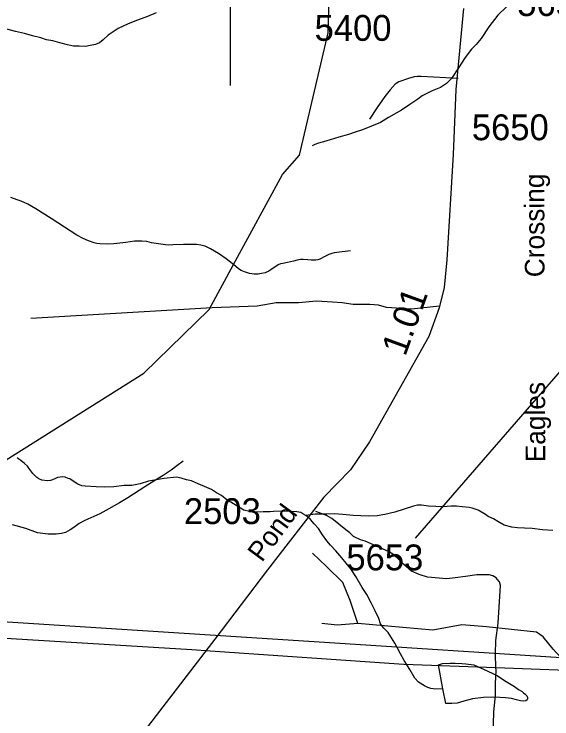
# Model space of a CAD drawing. Extents: x 2169602 to 2449496, y 721995 to 810662.
# Drawn here: x 2413158 to 2415757, y 802751 to 806159 of the extents above; entities that cross this region are included whole.
import ezdxf

# ---------------------------------------------------------------- set-up
doc = ezdxf.new("R2010")
doc.units = 0
doc.layers.add('Default', color=7, linetype='Continuous')

msp = doc.modelspace()

# ---------------------------------------------------------------- linework, layer by layer
at = {"layer": 'Default'}
msp.add_line((2416383.4, 805111.1), (2415097.2, 803625.2), dxfattribs=at)
for points in [[(2414537.8, 805477.1), (2414675.8, 806068), (2414689.8, 806559.8), (2414846.8, 806763.2), (2415273.7, 807955.1)], [(2413865.3, 807016.7), (2413945.5, 806951.4), (2414005, 806859.8), (2414064.5, 806827.8), (2414082.8, 806772.8), (2414133.1, 806576), (2414178.9, 806445.5), (2414201.8, 806299), (2414201.8, 805813.7)], [(2415329.7, 806185.5), (2415292.8, 805794), (2415280.2, 805479.9), (2415249.9, 804971), (2415237.3, 804836.9), (2415212.2, 804738.5), (2415162, 804600.3), (2414876.3, 804091.4), (2414784.2, 803955.2), (2414654.5, 803823.3), (2414383.5, 803471.5), (2414128.2, 803136.4), (2413775.5, 802677.8), (2413643.7, 802474.6), (2413589.3, 802367.8), (2413435.4, 802030.6), (2413297.3, 801697.6), (2413203.2, 801473.6)], [(2415538.1, 806193.9), (2415496, 806153.6), (2415452.6, 806097.3), (2415414.8, 806041.4), (2415391.4, 806012.9), (2415369.1, 805989), (2415337.3, 805948.8), (2415305.7, 805898.9), (2415272.3, 805848.3), (2415248.3, 805824.4), (2415218.6, 805804.1), (2415178.4, 805787.9), (2415130.6, 805763.9), (2415108.9, 805747.7), (2415071, 805721.4), (2415030.8, 805695), (2414967.4, 805658.8), (2414929.5, 805634.9), (2414841.7, 805600.3), (2414806, 805587.8), (2414773.6, 805577.7), (2414727.9, 805563.5), (2414664.1, 805545.2), (2414630.1, 805534.9), (2414612, 805528.7), (2414598.3, 805522.7)], [(2413844.6, 806166.1), (2413803, 806148), (2413754.8, 806129.7), (2413708.9, 806111.5), (2413661.5, 806089.1), (2413613.5, 806057), (2413589.5, 806034.7), (2413571.5, 806020.8), (2413551.8, 806012.8), (2413525.8, 806006.6), (2413503.8, 806002.2), (2413473.5, 806004.3), (2413445.8, 806004.1), (2413415.9, 806009.8), (2413379.6, 806019.8), (2413345.5, 806029.4), (2413315.4, 806035.1), (2413287.3, 806045.1), (2413247.3, 806054.8), (2413209.4, 806064.6), (2413165.7, 806074.4), (2413111.8, 806090.3)], [(2415305, 805847), (2415125.2, 805858.1), (2415107.8, 805857.7), (2415091.4, 805855.4), (2415063.9, 805848.6), (2415018.3, 805832.3), (2415000.5, 805820.9), (2414975.9, 805792.6), (2414950.3, 805760.3), (2414912.8, 805707.9), (2414875.4, 805651.4)], [(2414218.5, 804948.4), (2414454.8, 805383.6), (2414537.8, 805477.1)], [(2414218.5, 804948.4), (2414212, 804953.9), (2414183.8, 804975.7), (2414145.6, 805001.2), (2414107.2, 805024.8), (2414091.4, 805032.7), (2414081.9, 805036.5), (2414073.3, 805038.7), (2414061, 805041.6), (2414039.7, 805044.6), (2414021.1, 805045.8), (2413976.9, 805045.5), (2413925, 805042.8), (2413905, 805042.6), (2413890.3, 805043.5), (2413822.9, 805053.8), (2413799.4, 805059.3), (2413776, 805061.2), (2413740.6, 805060.9), (2413698.7, 805054.4), (2413640.8, 805047.8), (2413609.6, 805046.6), (2413572.8, 805047.8), (2413558.2, 805049.7), (2413544.7, 805052.9), (2413518.7, 805062.5), (2413492.6, 805074.2), (2413462.3, 805090), (2413401.9, 805129.3), (2413337.4, 805170.8), (2413262.9, 805217.9), (2413224.6, 805239.5), (2413192.5, 805254.3), (2413173.8, 805261.9), (2413142.3, 805272.6)], [(2414783.9, 805013.8), (2414717.6, 805007.1), (2414704.6, 805005.4), (2414693.7, 805002.2), (2414679.8, 804996.7), (2414660, 804986.5), (2414635.9, 804974.4), (2414626.7, 804971.2), (2414616, 804969.8), (2414607.4, 804969.2), (2414594, 804969.7), (2414578.1, 804971.8), (2414555.9, 804973.4), (2414542.7, 804972.7), (2414526, 804969.2), (2414508.2, 804965), (2414480, 804958.6), (2414456.3, 804953.7), (2414446.5, 804951.3), (2414434.2, 804946.1), (2414398.5, 804922.1), (2414388.8, 804915.7), (2414371.8, 804908.4), (2414353.9, 804904.4), (2414338.1, 804902.5), (2414319.1, 804901.5), (2414296, 804905.4), (2414272.5, 804912.4), (2414256.3, 804919.6), (2414242.4, 804928.3), (2414218.5, 804948.4)], [(2413075.6, 803976.1), (2413785.9, 804423.1), (2414100.9, 804731.6), (2414218.5, 804948.4)], [(2415214.3, 804746.9), (2415078.1, 804732.6), (2414958.5, 804741), (2414919.6, 804752.1), (2414877.8, 804754.9), (2414797.2, 804754.9), (2414744.3, 804763.2), (2414697, 804766), (2414619.1, 804771.6), (2414532.9, 804763.2), (2414424.4, 804763.2), (2414332.6, 804746.5), (2414115.6, 804738.2), (2413238.5, 804686.9)], [(2413974.8, 803997.7), (2413944.9, 803975.5), (2413917.4, 803953.2), (2413879.3, 803929), (2413833.3, 803901.1), (2413789.7, 803872.8), (2413708.3, 803820.2), (2413668.5, 803796.2), (2413616.2, 803767.6), (2413572.5, 803743.3), (2413500.9, 803711.2), (2413472.7, 803696.8), (2413447.2, 803676.7), (2413429, 803664.8), (2413407, 803652.7), (2413386.7, 803648.5), (2413361.1, 803644.3), (2413323.2, 803643.9), (2413270.9, 803651.8), (2413215.1, 803671.2), (2413150.9, 803689)], [(2414568.4, 803735.1), (2414554, 803743.3), (2414544.4, 803749.3), (2414524.3, 803753.1), (2414498.2, 803754.6), (2414450.5, 803756.5), (2414412.3, 803754.2), (2414396.1, 803752.2), (2414362.1, 803752), (2414332.4, 803751.7), (2414296.1, 803753.5), (2414268.6, 803761.4), (2414232.3, 803783.5), (2414206, 803799.2), (2414188, 803808.8), (2414160.3, 803830.9), (2414135.7, 803844.7), (2414111.7, 803860.5), (2414090, 803870.3), (2414047.3, 803888.1), (2414015.8, 803901.8), (2413991.6, 803907.9), (2413965.7, 803915.8), (2413943.4, 803919.6), (2413883.7, 803913.2), (2413807.6, 803900.8), (2413767.8, 803888.5), (2413727.9, 803880.4), (2413689.9, 803880), (2413640.1, 803873.8), (2413595.8, 803871.6), (2413555.8, 803873.6), (2413502.1, 803877.2), (2413485.7, 803878.9), (2413465.8, 803886.8), (2413443.9, 803900.6), (2413428.1, 803912.7), (2413419.9, 803914.4), (2413405.5, 803920.6), (2413391.8, 803922.3), (2413381.7, 803920.5), (2413367.8, 803918.2), (2413357.7, 803914.4), (2413344, 803908), (2413334, 803904.2), (2413320, 803901.9), (2413291.7, 803905.8), (2413278, 803911.9), (2413267.9, 803917.9), (2413249.5, 803937.7), (2413233.7, 803957.5), (2413223.4, 803973.3), (2413209.5, 803985.5), (2413191.2, 804001.3), (2413181.6, 804007.2), (2413173.2, 804013.3)], [(2415762.4, 803662.1), (2415712.4, 803665.6), (2415662.3, 803671.5), (2415624.4, 803673.2), (2415590.3, 803675.1), (2415564.1, 803678.7), (2415526.2, 803688.5), (2415496, 803706.4), (2415474.3, 803718.2), (2415449.9, 803730.4), (2415435.7, 803740.2), (2415400.1, 803759.9), (2415372, 803769.8), (2415357.6, 803773.6), (2415324, 803777.5), (2415295.7, 803779.3), (2415269.9, 803779.2), (2415251.8, 803779), (2415218, 803776.8), (2415195.8, 803778.6), (2415161.6, 803780.5), (2415127.8, 803784.4), (2415107.9, 803784.1), (2415088, 803780.2), (2415044.1, 803765.8), (2414998, 803751.7), (2414950.4, 803739.4), (2414912.2, 803733), (2414870.4, 803730.8), (2414796.6, 803734.7), (2414746.6, 803740.2), (2414704.3, 803742.1), (2414670.3, 803741.6), (2414628.2, 803741.5), (2414612.5, 803741.4), (2414568.4, 803735.1)], [(2415230.9, 802897.1), (2415194.8, 802894.8), (2415172.9, 802898.9), (2415157.1, 802903), (2415140.9, 802910.7), (2415112.8, 802928.7), (2415094.5, 802948.5), (2415070.3, 802990.3), (2415044.1, 803034), (2415026, 803065.9), (2414997.7, 803117.7), (2414965.6, 803169.6), (2414945.1, 803189.4), (2414929.3, 803211.6), (2414921.1, 803237.2), (2414902.8, 803273.2), (2414884.6, 803313.3), (2414862.2, 803352.7), (2414840.3, 803386.9), (2414810.1, 803440.6), (2414785.9, 803476.6), (2414763.8, 803504.3), (2414741.8, 803530.4), (2414713.3, 803563.9), (2414686.9, 803591.8), (2414669.1, 803612), (2414649, 803641.8), (2414628.9, 803671.6), (2414608.6, 803695.3), (2414590.5, 803715.1), (2414578.2, 803727.1), (2414568.4, 803735.1)], [(2415487, 802998.5), (2415484.7, 803066.6), (2415486.2, 803130.6), (2415497.7, 803214.8), (2415508.3, 803396.9), (2415504.2, 803413.8), (2415493.5, 803426.6), (2415488, 803432.7), (2415471.6, 803442.5), (2415453.9, 803448.4), (2415393.9, 803448.1), (2415340, 803439.6), (2415289.8, 803433.2), (2415250, 803429), (2415155.9, 803436.1), (2415115.8, 803450), (2415079.5, 803465.7), (2415039.4, 803499.3), (2415021.3, 803519.3), (2414993, 803545.1), (2414966.9, 803560.8), (2414854.5, 803609.9), (2414832.3, 803617.8), (2414798.2, 803633.7), (2414780.2, 803651.4), (2414762.1, 803665.4), (2414693.6, 803720.8), (2414667.5, 803734.5), (2414617.1, 803754.2)], [(2414819.6, 803213.2), (2414783, 803323.1), (2414746.4, 803410.1), (2414668.6, 803487.9), (2414599.9, 803552)], [(2415802.1, 803046.8), (2414708.6, 803117.5), (2413075.6, 803222.4)], [(2414819.6, 803213.2), (2414718.9, 803204.1), (2414645.7, 803213.2)], [(2415802.1, 803046.8), (2415779.9, 803070.8), (2415762.5, 803087.9), (2415715.2, 803147.6), (2415682.3, 803170.8), (2415441.2, 803196.3), (2415322.5, 803205.5), (2415182.5, 803181.1), (2414819.6, 803213.2)], [(2414105.3, 803079.1), (2414017.3, 803085.1), (2412798.2, 803158.9), (2412786.3, 803159.7)], [(2415487, 802998.5), (2415041.1, 803015.1), (2414105.3, 803079.1)], [(2415230.9, 802897.1), (2415208.5, 803012.8), (2415228.2, 803019.2), (2415266, 803021.2), (2415289.7, 803021.6), (2415322.1, 803019.5), (2415341.8, 803017.8), (2415380, 803012.1), (2415448.2, 802982.3), (2415492.1, 802960.6), (2415528.6, 802936.8), (2415576.8, 802907.3), (2415596.5, 802893.3), (2415612.7, 802883.5), (2415620.7, 802877.5), (2415628.7, 802871.4), (2415636.7, 802863.3), (2415639.2, 802855.6), (2415639.2, 802847.5), (2415637.1, 802843.3), (2415630.9, 802839.4), (2415619.1, 802837.6), (2415604.9, 802839.3), (2415586.9, 802843.2), (2415561.2, 802849.2), (2415532.9, 802853), (2415505, 802854.8), (2415471, 802856.7), (2415427.3, 802854.4), (2415373.2, 802848), (2415331, 802837.7), (2415299.6, 802827.5), (2415273.3, 802825.4), (2415259.2, 802825.5), (2415245.2, 802825.1), (2415230.9, 802897.1)], [(2415473.8, 802670.5), (2415476.9, 802784.4), (2415484.4, 802866.7), (2415483.9, 802920.7), (2415487.5, 802986.6), (2415487, 802998.5)], [(2418064.4, 802985), (2416000.6, 802979.3), (2415487, 802998.5)]]:
    msp.add_lwpolyline(points, dxfattribs=at)

# ---------------------------------------------------------------- texts
for s, p in [('5652', (2415589.4, 806150)), ('5400', (2414610.4, 806029.9)), ('5650', (2415370.2, 805549.4)), ('2503', (2413978.8, 803693.3)), ('5653', (2414764, 803469.6))]:
    msp.add_text(s, height=125, dxfattribs=at).set_placement(p)
for s, height, rotation, p in [('Crossing', 95, 90.2081, (2415721.7, 804887.1)), ('1.01', 125, 70.03, (2415048.5, 804500.3)), ('Eagles', 95, 90.2081, (2415725.5, 803992.3)), ('Pond', 95, 53.5871, (2414355.9, 803505))]:
    msp.add_text(s, height=height, rotation=rotation, dxfattribs=at).set_placement(p)

doc.saveas('drawing.dxf')
